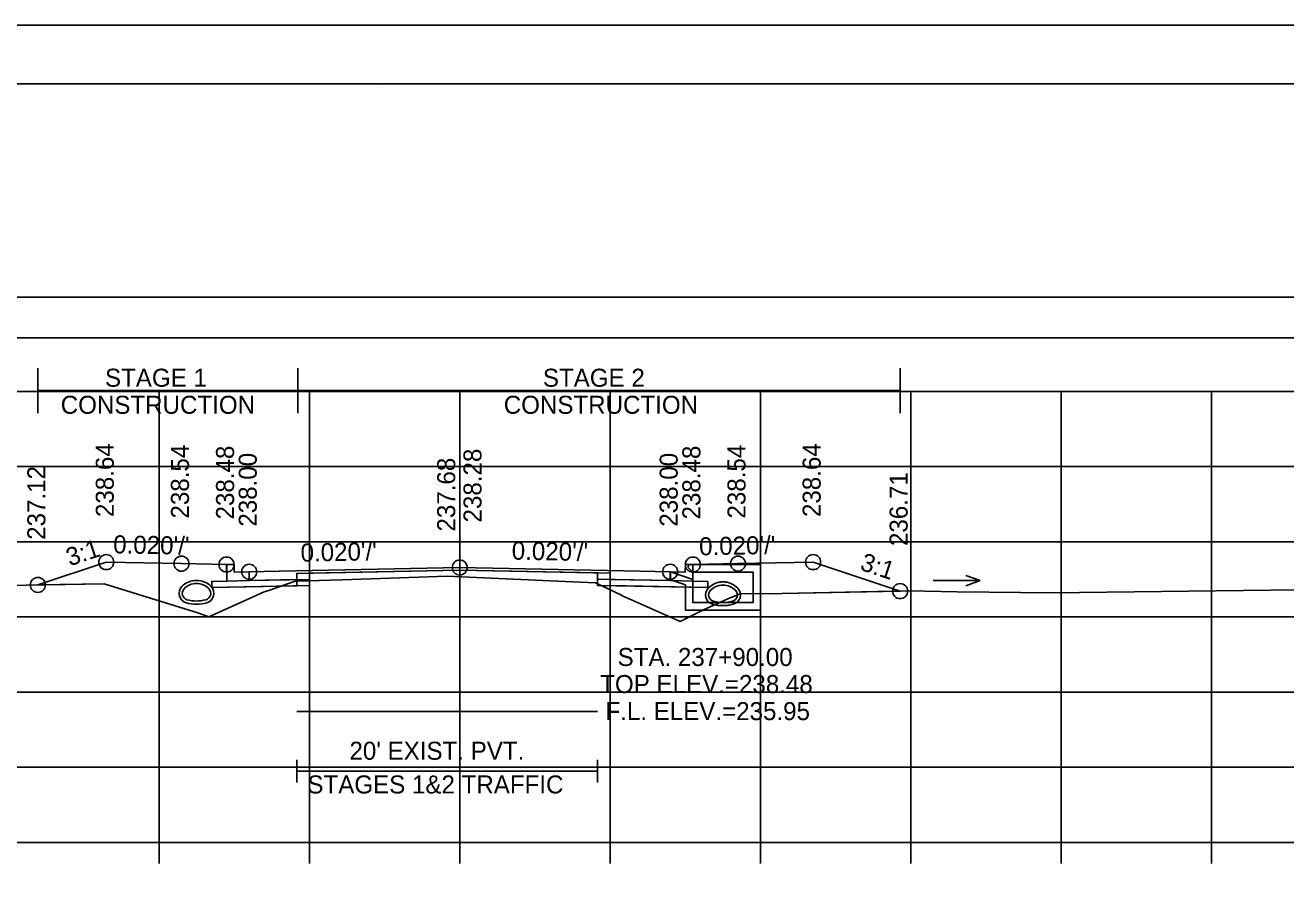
# Model space of a CAD drawing. Extents: x 1369627 to 1374022, y 380035 to 398173.
# Drawn here: x 1372069.6 to 1372153.5, y 388942.5 to 388999 of the extents above; entities that cross this region are included whole.
import ezdxf

# ---------------------------------------------------------------- set-up
doc = ezdxf.new("R2010")
doc.units = 0
for name, color, linetype in [('Default', 7, 'Continuous'), ('R_Alt Surface', 7, 'Continuous'), ('R_Axis', 7, 'Continuous'), ('R_Axis Annot', 7, 'Continuous'), ('R_Border', 7, 'Continuous'), ('R_Drive', 7, 'Continuous'), ('R_Exist Surface', 7, 'Continuous'), ('R_Fin Surface', 7, 'Continuous'), ('R_Grid', 7, 'Continuous'), ('R_MOT', 7, 'Continuous'), ('R_No Plot', 7, 'Continuous'), ('R_Water', 7, 'Continuous'), ('R_Water Annot', 7, 'Continuous'), ('R_Xsect Elev', 7, 'Continuous'), ('R_Xsect Slope', 7, 'Continuous'), ('T_Vehicle Path Rt', 7, 'Continuous')]:
    doc.layers.add(name, color=color, linetype=linetype)

msp = doc.modelspace()

# ---------------------------------------------------------------- linework, layer by layer
at = {"layer": 'Default'}
for p, q in [((1372087.693, 388948.602), (1372087.693, 388950.102)), ((1372107.693, 388948.602), (1372107.693, 388950.102)), ((1372087.693, 388949.352), (1372107.693, 388949.352))]:
    msp.add_line(p, q, dxfattribs=at)
for points in [[(1371948.53, 388978.183), (1372248.53, 388978.183), (1372248.53, 388980.889), (1371948.53, 388980.889)], [(1372083.02, 388963.097), (1372083.52, 388963.097), (1372083.53, 388962.597), (1372084.53, 388962.617), (1372084.53, 388962.03), (1372083.03, 388962)], [(1372113.53, 388962.597), (1372113.54, 388963.097), (1372114.04, 388963.097), (1372114.03, 388962), (1372112.53, 388962.03), (1372112.53, 388962.617)]]:
    msp.add_lwpolyline(points, close=True, dxfattribs=at)
at = {"layer": 'R_Alt Surface'}
msp.add_lwpolyline([(1372083.03, 388963.098), (1372083.03, 388962), (1372084.53, 388962.03), (1372087.693, 388962.093), (1372087.693, 388962.51), (1372098.53, 388962.727), (1372107.693, 388962.544), (1372107.693, 388962.127), (1372112.53, 388962.03), (1372114.03, 388962), (1372114.031, 388963.098)], dxfattribs=at)
for points in [[(1372082.03, 388961.98), (1372083.03, 388962), (1372084.53, 388962.03), (1372087.693, 388962.093), (1372087.693, 388961.677), (1372082.03, 388961.563)], [(1372115.03, 388961.98), (1372114.03, 388962), (1372112.53, 388962.03), (1372107.693, 388962.127), (1372107.693, 388961.71), (1372115.03, 388961.563)]]:
    msp.add_lwpolyline(points, close=True, dxfattribs=at)
at = {"layer": 'R_Axis'}
for p, q in [((1371948.53, 388944.617), (1372248.53, 388944.617)), ((1372078.53, 388943.217), (1372078.53, 388944.617)), ((1372088.53, 388943.217), (1372088.53, 388944.617)), ((1372098.53, 388943.217), (1372098.53, 388944.617)), ((1372108.53, 388943.217), (1372108.53, 388944.617)), ((1372118.53, 388943.217), (1372118.53, 388944.617)), ((1372128.53, 388943.217), (1372128.53, 388944.617)), ((1372138.53, 388943.217), (1372138.53, 388944.617)), ((1372148.53, 388943.217), (1372148.53, 388944.617))]:
    msp.add_line(p, q, dxfattribs=at)
at = {"layer": 'R_Border'}
for p, q in [((1371940.53, 388995.077), (1372256.71, 388995.077)), ((1372093.05, 388994.817), (1372093.05, 388994.817)), ((1372093.05, 388994.817), (1372093.05, 388994.817))]:
    msp.add_line(p, q, dxfattribs=at)
at = {"layer": 'R_Drive'}
for centre, radius, start, end in [((1372080.507, 388961.18), 0.646, 136.35152, 253.95293), ((1372081.02, 388960.691), 1.354, 43.64848, 136.35152), ((1372080.507, 388961.18), 0.438, 136.35152, 253.95293), ((1372081.02, 388960.691), 1.146, 43.64848, 136.35152), ((1372081.532, 388961.18), 0.438, 286.04707, 43.64848), ((1372081.532, 388961.18), 0.646, 286.04707, 43.64848), ((1372115.527, 388961.08), 0.646, 136.35152, 253.95293), ((1372115.527, 388961.077), 0.646, 136.35152, 253.95293), ((1372116.04, 388960.591), 1.354, 43.64848, 136.35152), ((1372116.04, 388960.588), 1.354, 43.64848, 136.35152), ((1372115.527, 388961.08), 0.438, 136.35152, 253.95293), ((1372115.527, 388961.077), 0.438, 136.35152, 253.95293), ((1372116.04, 388960.591), 1.146, 43.64848, 136.35152), ((1372116.04, 388960.588), 1.146, 43.64848, 136.35152), ((1372116.552, 388961.08), 0.438, 286.04707, 43.64848), ((1372116.552, 388961.077), 0.438, 286.04707, 43.64848), ((1372116.552, 388961.08), 0.646, 286.04707, 43.64848), ((1372116.552, 388961.077), 0.646, 286.04707, 43.64848), ((1372081.02, 388962.962), 2.5, 253.95293, 286.04707), ((1372081.02, 388962.962), 2.292, 253.95293, 286.04707), ((1372116.04, 388962.862), 2.5, 253.95293, 286.04707), ((1372116.04, 388962.858), 2.5, 253.95293, 286.04707), ((1372116.04, 388962.862), 2.292, 253.95293, 286.04707), ((1372116.04, 388962.858), 2.292, 253.95293, 286.04707)]:
    msp.add_arc(centre, radius, start, end, dxfattribs=at)
at = {"layer": 'R_Exist Surface'}
msp.add_lwpolyline([(1372067.074, 388961.675), (1372074.883, 388961.824), (1372081.169, 388959.861), (1372081.852, 388959.63), (1372083.165, 388960.208), (1372085.528, 388961.272), (1372085.838, 388961.375), (1372087.584, 388961.989), (1372090.716, 388962.089), (1372097.693, 388962.332), (1372104.554, 388962.012), (1372107.563, 388961.883), (1372109.295, 388961.054), (1372109.383, 388961.004), (1372109.605, 388960.897), (1372113.204, 388959.31), (1372114.744, 388960.088), (1372116.363, 388960.811), (1372117.184, 388961.139), (1372119.963, 388961.171), (1372128.398, 388961.34), (1372131.614, 388961.29), (1372137.942, 388961.206), (1372167.001, 388961.571)], dxfattribs=at)
at = {"layer": 'R_Fin Surface'}
msp.add_lwpolyline([(1372070.468, 388961.74), (1372075.02, 388963.257), (1372080.02, 388963.157), (1372083.02, 388963.097), (1372083.52, 388963.097), (1372083.53, 388962.597), (1372084.53, 388962.617), (1372086.53, 388962.657), (1372098.53, 388962.897), (1372110.53, 388962.657), (1372112.53, 388962.617), (1372113.53, 388962.597), (1372113.54, 388963.097), (1372114.04, 388963.097), (1372117.04, 388963.157), (1372122.04, 388963.257), (1372127.825, 388961.329)], dxfattribs=at)
at = {"layer": 'R_Grid'}
for p, q in [((1371948.53, 388974.617), (1372248.53, 388974.617)), ((1372078.53, 388944.617), (1372078.53, 388974.617)), ((1372088.53, 388944.617), (1372088.53, 388974.617)), ((1372098.53, 388944.617), (1372098.53, 388974.617)), ((1372108.53, 388944.617), (1372108.53, 388974.617)), ((1372118.53, 388944.617), (1372118.53, 388974.617)), ((1372128.53, 388944.617), (1372128.53, 388974.617)), ((1372138.53, 388944.617), (1372138.53, 388974.617)), ((1372148.53, 388944.617), (1372148.53, 388974.617)), ((1371948.53, 388969.617), (1372248.53, 388969.617)), ((1371948.53, 388964.617), (1372248.53, 388964.617)), ((1371948.53, 388959.617), (1372248.53, 388959.617)), ((1371948.53, 388954.617), (1372248.53, 388954.617)), ((1371948.53, 388949.617), (1372248.53, 388949.617)), ((1371948.53, 388944.617), (1372248.53, 388944.617))]:
    msp.add_line(p, q, dxfattribs=at)
at = {"layer": 'R_MOT'}
for p, q in [((1372070.468, 388973.167), (1372070.468, 388976.167)), ((1372087.766, 388973.167), (1372087.766, 388976.167)), ((1372127.825, 388973.167), (1372127.825, 388976.167)), ((1372070.468, 388974.667), (1372127.825, 388974.667))]:
    msp.add_line(p, q, dxfattribs=at)
at = {"layer": 'R_No Plot'}
msp.add_line((1371928.129, 388998.971), (1372261.462, 388998.971), dxfattribs=at)
for points in [[(1371928.122, 388998.971), (1372261.462, 388998.971), (1372261.462, 388785.634), (1371928.122, 388785.634)], [(1372174.45, 388995.077), (1372194.07, 388995.077), (1372194.07, 388985.197), (1372210.182, 388985.197), (1372233.381, 388985.197), (1372233.381, 388952.526), (1372256.589, 388952.526), (1372256.71, 388789.617), (1371940.53, 388789.617), (1371940.53, 388995.077)], [(1372088.53, 388962.11), (1372084.53, 388962.03), (1372083.03, 388962), (1372082.03, 388961.98), (1372082.03, 388961.563), (1372088.53, 388961.693)], [(1372098.53, 388962.897), (1372086.53, 388962.657), (1372084.53, 388962.617), (1372084.53, 388962.03), (1372088.53, 388962.11), (1372088.53, 388962.527), (1372098.53, 388962.727), (1372108.53, 388962.527), (1372108.53, 388962.11), (1372112.53, 388962.03), (1372112.53, 388962.617), (1372110.53, 388962.657)], [(1372108.53, 388962.11), (1372112.53, 388962.03), (1372114.03, 388962), (1372115.03, 388961.98), (1372115.03, 388961.563), (1372108.53, 388961.693)]]:
    msp.add_lwpolyline(points, close=True, dxfattribs=at)
for points in [[(1372083.02, 388963.097), (1372083.03, 388962), (1372084.53, 388962.03), (1372088.53, 388962.11), (1372088.53, 388962.527), (1372098.53, 388962.727), (1372108.53, 388962.527), (1372108.53, 388962.11), (1372112.53, 388962.03), (1372114.03, 388962), (1372114.04, 388963.097)], [(1372087.693, 388953.332), (1372107.693, 388953.332)]]:
    msp.add_lwpolyline(points, dxfattribs=at)
for centre in [(1372075.02, 388963.257), (1372122.04, 388963.257), (1372080.02, 388963.157), (1372083.02, 388963.097), (1372084.53, 388962.617), (1372098.53, 388962.897), (1372112.53, 388962.617), (1372114.04, 388963.097), (1372117.04, 388963.157), (1372070.468, 388961.74), (1372127.825, 388961.329)]:
    msp.add_circle(centre, 0.5, dxfattribs=at)
at = {"layer": 'R_Water'}
for p, q in [((1372113.707, 388962.932), (1372113.79, 388963.097)), ((1372113.707, 388962.932), (1372114.04, 388962.597)), ((1372118.54, 388963.097), (1372113.79, 388963.097)), ((1372118.54, 388961.597), (1372118.54, 388963.097)), ((1372112.54, 388962.617), (1372114.04, 388962.097)), ((1372112.54, 388962.088), (1372113.54, 388961.741)), ((1372118.04, 388962.597), (1372114.04, 388962.597)), ((1372114.04, 388961.597), (1372114.04, 388962.097)), ((1372118.04, 388961.597), (1372118.04, 388962.597)), ((1372113.54, 388961.597), (1372113.54, 388961.741))]:
    msp.add_line(p, q, dxfattribs=at)
for points in [[(1372112.54, 388962.088), (1372112.54, 388962.617)], [(1372118.54, 388961.597), (1372118.54, 388960.07), (1372116.04, 388960.07), (1372113.54, 388960.07), (1372113.54, 388961.597)], [(1372118.04, 388961.597), (1372118.04, 388960.57), (1372116.04, 388960.57), (1372114.04, 388960.57), (1372114.04, 388961.597)]]:
    msp.add_lwpolyline(points, dxfattribs=at)
at = {"layer": 'R_Water Annot'}
for p, q in [((1372133.156, 388962.026), (1372132.194, 388962.376)), ((1372130.014, 388962.026), (1372133.156, 388962.026)), ((1372133.156, 388962.026), (1372132.194, 388961.676))]:
    msp.add_line(p, q, dxfattribs=at)
for centre, radius, start, end in [((1372115.527, 388961.08), 0.646, 136.35152, 253.95293), ((1372116.04, 388960.591), 1.354, 43.64848, 136.35152), ((1372115.527, 388961.08), 0.438, 136.35152, 253.95293), ((1372116.04, 388960.591), 1.146, 43.64848, 136.35152), ((1372116.552, 388961.08), 0.438, 286.04707, 43.64848), ((1372116.552, 388961.08), 0.646, 286.04707, 43.64848), ((1372116.04, 388962.862), 2.5, 253.95293, 286.04707), ((1372116.04, 388962.862), 2.292, 253.95293, 286.04707)]:
    msp.add_arc(centre, radius, start, end, dxfattribs=at)
at = {"layer": 'R_Xsect Elev'}
msp.add_line((1372098.53, 388962.293), (1372098.53, 388972.293), dxfattribs=at)
at = {"layer": 'T_Vehicle Path Rt'}
for p, q in [((1372083.03, 388962), (1372083.02, 388963.097)), ((1372114.04, 388963.097), (1372114.03, 388962)), ((1372087.693, 388962.093), (1372087.693, 388961.992)), ((1372107.693, 388961.821), (1372107.693, 388962.127)), ((1372086.637, 388961.656), (1372082.03, 388961.563)), ((1372086.134, 388961.479), (1372086.637, 388961.656)), ((1372087.584, 388961.989), (1372086.637, 388961.656)), ((1372086.637, 388961.656), (1372087.693, 388961.677)), ((1372087.693, 388961.992), (1372087.584, 388961.989)), ((1372087.693, 388961.677), (1372087.693, 388961.992)), ((1372107.934, 388961.705), (1372107.693, 388961.821)), ((1372107.693, 388961.821), (1372107.693, 388961.71)), ((1372107.693, 388961.71), (1372107.934, 388961.705)), ((1372107.934, 388961.705), (1372109.295, 388961.054))]:
    msp.add_line(p, q, dxfattribs=at)
for points in [[(1372083.02, 388963.097), (1372080.02, 388963.157), (1372075.02, 388963.257), (1372070.468, 388961.74)], [(1372127.825, 388961.329), (1372122.04, 388963.257), (1372117.04, 388963.157), (1372114.04, 388963.097)], [(1372107.693, 388962.127), (1372107.693, 388962.544), (1372098.53, 388962.727), (1372087.693, 388962.51), (1372087.693, 388962.093)], [(1372087.693, 388961.992), (1372090.716, 388962.089), (1372097.693, 388962.332), (1372104.554, 388962.012), (1372107.563, 388961.883), (1372107.693, 388961.821)], [(1372070.468, 388961.74), (1372074.883, 388961.824), (1372081.169, 388959.861), (1372081.852, 388959.63), (1372083.165, 388960.208), (1372085.528, 388961.272), (1372085.838, 388961.375), (1372086.134, 388961.479)], [(1372082.03, 388961.563), (1372082.03, 388961.98), (1372083.03, 388962)], [(1372114.03, 388962), (1372115.03, 388961.98), (1372115.03, 388961.563), (1372107.934, 388961.705)], [(1372109.295, 388961.054), (1372109.383, 388961.004), (1372109.605, 388960.897), (1372113.204, 388959.31), (1372114.744, 388960.088), (1372116.363, 388960.811), (1372117.184, 388961.139), (1372119.963, 388961.171), (1372127.825, 388961.329)]]:
    msp.add_lwpolyline(points, dxfattribs=at)

# ---------------------------------------------------------------- texts
at = {"layer": 'R_Axis Annot'}
for s, p in [("20' EXIST. PVT.", (1372091.196, 388950.11)), ('STAGES 1&2 TRAFFIC', (1372088.4, 388947.87))]:
    msp.add_text(s, height=1.2, dxfattribs=at).set_placement(p)
at = {"layer": 'R_MOT'}
for s, p in [('STAGE 1', (1372074.934, 388974.923)), ('STAGE 2', (1372104.063, 388974.923)), ('CONSTRUCTION', (1372071.991, 388973.123)), ('CONSTRUCTION', (1372101.46, 388973.123))]:
    msp.add_text(s, height=1.2, dxfattribs=at).set_placement(p)
at = {"layer": 'R_Water Annot'}
for s, p in [('STA. 237+90.00', (1372109.033, 388956.347)), ('TOP ELEV.=238.48', (1372107.876, 388954.547)), ('F.L. ELEV.=235.95', (1372108.225, 388952.747))]:
    msp.add_text(s, height=1.2, dxfattribs=at).set_placement(p)
at = {"layer": 'R_Xsect Elev'}
for s, p in [('238.64', (1372075.52, 388966.257)), ('238.54', (1372080.52, 388966.157)), ('238.48', (1372083.52, 388966.097)), ('238.00', (1372085.03, 388965.617)), ('238.28', (1372099.981, 388965.897)), ('238.00', (1372113.03, 388965.617)), ('238.48', (1372114.54, 388966.097)), ('238.54', (1372117.54, 388966.157)), ('238.64', (1372122.54, 388966.257)), ('237.68', (1372098.23, 388965.293)), ('237.12', (1372070.968, 388964.74)), ('236.71', (1372128.325, 388964.329))]:
    msp.add_text(s, height=1.2, rotation=90, dxfattribs=at).set_placement(p)
at = {"layer": 'R_Xsect Slope'}
for s, rotation, p in [('3:1', 18.43323, (1372072.586, 388962.973)), ("0.020'/'", 358.85424, (1372075.47, 388963.848)), ("0.020'/'", 1.14576, (1372087.956, 388963.285)), ("0.020'/'", 358.85424, (1372101.98, 388963.428)), ("0.020'/'", 1.14576, (1372114.466, 388963.705)), ('3:1', 341.56677, (1372125.091, 388962.767))]:
    msp.add_text(s, height=1.2, rotation=rotation, dxfattribs=at).set_placement(p)

doc.saveas('drawing.dxf')
